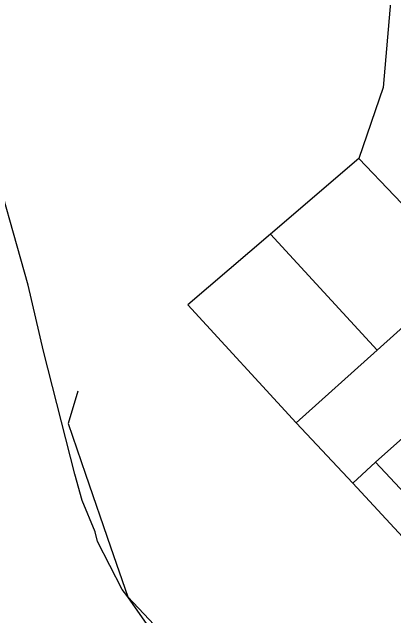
# Model space of a CAD drawing. Extents: x 163427 to 164190, y 380331 to 381641.
# Drawn here: x 163723.8 to 163765.6, y 380484.5 to 380550.6 of the extents above; entities that cross this region are included whole.
import ezdxf

# ---------------------------------------------------------------- set-up
doc = ezdxf.new("R2010")
doc.units = 0
for name, color, linetype in [('IMGEO_Gemengd_bos', 7, 'Continuous'), ('IMGEO_Grasland_overig', 7, 'Continuous'), ('IMGEO_Groenvoorziening', 7, 'Continuous'), ('IMGEO_Hek', 7, 'Continuous'), ('IMGEO_Pand', 7, 'Continuous')]:
    doc.layers.add(name, color=color, linetype=linetype)

msp = doc.modelspace()

# ---------------------------------------------------------------- linework, layer by layer
at = {"layer": 'IMGEO_Gemengd_bos'}
for points in [[(163736.449, 380486.567), (163735.838, 380487.39), (163733.152, 380492.652), (163732.892, 380493.685), (163731.455, 380497.136), (163730.646, 380500), (163727.225, 380513.483), (163725.551, 380520.718), (163721.18, 380536.138), (163716.407, 380550.896), (163714.06, 380556.852), (163710.928, 380563.369), (163694.936, 380593.923), (163681.437, 380618.864), (163679.054, 380622.693), (163674.279, 380631.79), (163667.308, 380644.295), (163660.256, 380658.183), (163655.572, 380666.953), (163654.531, 380668.737)], [(163654.531, 380668.737), (163765.415, 380554.307), (163764.401, 380542.391), (163761.755, 380534.587)], [(163761.755, 380534.587), (163752.082, 380526.321)], [(163752.082, 380526.321), (163743.026, 380518.568), (163754.891, 380505.649)], [(163761.105, 380499.028), (163754.891, 380505.649)], [(163832.93, 380421.347), (163761.105, 380499.028)], [(163736.449, 380486.567), (163814.581, 380403.454)]]:
    msp.add_lwpolyline(points, dxfattribs=at)
at = {"layer": 'IMGEO_Grasland_overig'}
for points in [[(163761.105, 380499.028), (163763.586, 380501.313)], [(163814.581, 380403.454), (163810.238, 380407.337), (163794.719, 380424.084), (163789.549, 380429.509), (163784.283, 380434.607), (163769.616, 380449.987), (163765.333, 380452.704), (163758.967, 380454.834), (163754.383, 380458.527), (163752.618, 380462.753), (163749.323, 380468.45), (163747.599, 380472.186), (163739.863, 380481.704), (163736.449, 380486.567)]]:
    msp.add_lwpolyline(points, dxfattribs=at)
at = {"layer": 'IMGEO_Groenvoorziening'}
for points in [[(163773.473, 380522.323), (163761.755, 380534.587)], [(163763.759, 380513.607), (163752.082, 380526.321)], [(163763.759, 380513.607), (163773.473, 380522.323)], [(163754.891, 380505.649), (163763.759, 380513.607)]]:
    msp.add_lwpolyline(points, dxfattribs=at)
at = {"layer": 'IMGEO_Hek'}
msp.add_lwpolyline([(163730.999, 380509.115), (163729.911, 380505.571), (163731.836, 380500), (163734.561, 380492.066), (163736.449, 380486.567)], dxfattribs=at)
at = {"layer": 'IMGEO_Pand'}
for points in [[(163773.426, 380496.626), (163766.556, 380503.995), (163763.586, 380501.313)], [(163763.586, 380501.313), (163770.496, 380493.907)]]:
    msp.add_lwpolyline(points, dxfattribs=at)

doc.saveas('drawing.dxf')
